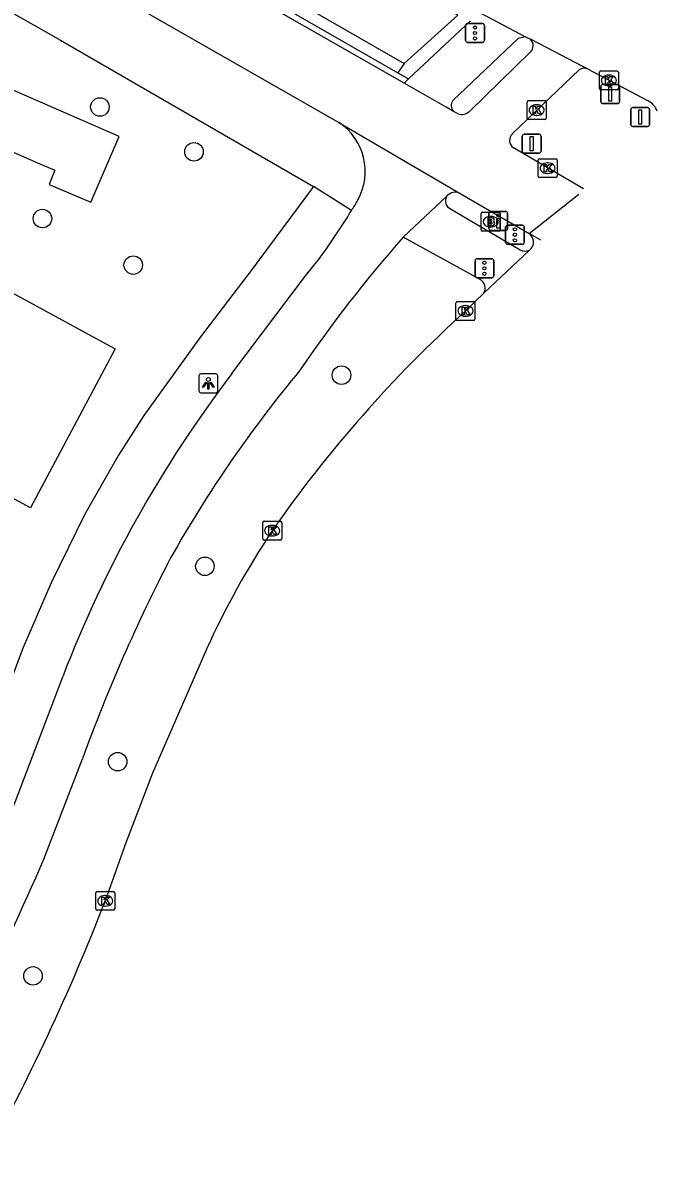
# Model space of a CAD drawing. Extents: x 159489 to 160304, y 383826 to 384530.
# Drawn here: x 160206.8 to 160240.3, y 383926.6 to 383987 of the extents above; entities that cross this region are included whole.
import ezdxf

# ---------------------------------------------------------------- set-up
doc = ezdxf.new("R2010")
doc.units = 0
for name, color, linetype in [('IMGEO_Afsluitpaal', 7, 'Continuous'), ('IMGEO_Berm_open', 7, 'Continuous'), ('IMGEO_Boom', 7, 'Continuous'), ('IMGEO_Brandkraan', 7, 'Continuous'), ('IMGEO_Drukknoppaal', 7, 'Continuous'), ('IMGEO_Fietspad_gesloten', 7, 'Continuous'), ('IMGEO_Groenvoorziening', 7, 'Continuous'), ('IMGEO_Haag', 7, 'Continuous'), ('IMGEO_Kolk', 7, 'Continuous'), ('IMGEO_Lichtpunt', 7, 'Continuous'), ('IMGEO_Rijbaan_lokaal_gesloten', 7, 'Continuous'), ('IMGEO_Verkeersbordpaal', 7, 'Continuous'), ('IMGEO_Verkeersregelinstallatiepaal', 7, 'Continuous'), ('IMGEO_Voetpad_open', 7, 'Continuous')]:
    doc.layers.add(name, color=color, linetype=linetype)

msp = doc.modelspace()

# ---------------------------------------------------------------- linework, layer by layer
at = {"layer": 'IMGEO_Afsluitpaal'}
for p, q in [((160237.344, 383982.799), (160237.344, 383983.599)), ((160237.344, 383983.599), (160237.344, 383982.799)), ((160237.444, 383983.699), (160238.234, 383983.699)), ((160238.234, 383983.699), (160237.444, 383983.699)), ((160238.334, 383983.599), (160238.334, 383982.799)), ((160238.334, 383982.799), (160238.334, 383983.599)), ((160238.234, 383982.699), (160237.444, 383982.699)), ((160237.444, 383982.699), (160238.234, 383982.699)), ((160238.926, 383981.589), (160238.926, 383982.389)), ((160238.926, 383982.389), (160238.926, 383981.589)), ((160239.026, 383982.489), (160239.816, 383982.489)), ((160239.816, 383982.489), (160239.026, 383982.489)), ((160239.916, 383982.389), (160239.916, 383981.589)), ((160239.916, 383981.589), (160239.916, 383982.389)), ((160239.816, 383981.489), (160239.026, 383981.489)), ((160239.026, 383981.489), (160239.816, 383981.489))]:
    msp.add_line(p, q, dxfattribs=at)
for points in [[(160237.764, 383983.574), (160237.914, 383983.574), (160237.914, 383982.824), (160237.764, 383982.824), (160237.764, 383983.574)], [(160239.346, 383982.364), (160239.496, 383982.364), (160239.496, 383981.614), (160239.346, 383981.614), (160239.346, 383982.364)]]:
    msp.add_lwpolyline(points, dxfattribs=at)
for centre, start, end in [((160237.444, 383983.599), 90, 180), ((160237.444, 383983.599), 90, 180), ((160238.234, 383983.599), 0, 90), ((160238.234, 383983.599), 360, 90), ((160237.444, 383982.799), 180, 270), ((160237.444, 383982.799), 180, 270), ((160238.234, 383982.799), 270, 0), ((160238.234, 383982.799), 270, 0), ((160239.026, 383982.389), 90, 180), ((160239.026, 383982.389), 90, 180), ((160239.816, 383982.389), 0, 90), ((160239.816, 383982.389), 360, 90), ((160239.026, 383981.589), 180, 270), ((160239.026, 383981.589), 180, 270), ((160239.816, 383981.589), 270, 0), ((160239.816, 383981.589), 270, 0)]:
    msp.add_arc(centre, 0.1, start, end, dxfattribs=at)
at = {"layer": 'IMGEO_Berm_open'}
msp.add_lwpolyline([(160226.956, 383984.813), (160229.786, 383987.367), (160221.742, 383991.739), (160210.912, 383998.526), (160198.414, 384007.124), (160194.18, 384010.263), (160191.88, 384012.729), (160189.171, 384016.251), (160187.884, 384017.918), (160187.238, 384018.475), (160186.824, 384017.982), (160186.76, 384018.031)], dxfattribs=at)
at = {"layer": 'IMGEO_Boom'}
for centre in [(160210.888, 383982.517), (160215.856, 383980.149), (160207.854, 383976.625), (160212.647, 383974.168), (160223.648, 383968.355), (160216.433, 383958.263), (160211.824, 383947.945), (160207.355, 383936.632)]:
    msp.add_circle(centre, 0.489, dxfattribs=at)
at = {"layer": 'IMGEO_Brandkraan'}
for p, q in [((160231.027, 383976.033), (160231.027, 383976.885)), ((160231.102, 383976.959), (160231.954, 383976.959)), ((160232.028, 383976.885), (160232.028, 383976.033)), ((160231.515, 383976.739), (160231.54, 383976.739)), ((160231.954, 383975.959), (160231.102, 383975.959)), ((160231.538, 383976.179), (160231.513, 383976.179))]:
    msp.add_line(p, q, dxfattribs=at)
for points in [[(160231.027, 383976.033), (160231.027, 383976.885)], [(160231.102, 383976.959), (160231.954, 383976.959)], [(160232.028, 383976.885), (160232.028, 383976.033)], [(160231.375, 383976.659), (160231.375, 383976.259), (160231.588, 383976.259)], [(160231.606, 383976.659), (160231.375, 383976.659)], [(160231.554, 383976.578), (160231.5, 383976.578), (160231.5, 383976.502)], [(160231.5, 383976.502), (160231.553, 383976.502)], [(160231.562, 383976.426), (160231.5, 383976.426), (160231.5, 383976.345)], [(160231.5, 383976.345), (160231.562, 383976.345)], [(160231.954, 383975.959), (160231.102, 383975.959)]]:
    msp.add_lwpolyline(points, dxfattribs=at)
for centre, radius, start, end in [((160231.104, 383976.883), 0.0765, 91.55205, 178.44795), ((160231.104, 383976.883), 0.0765, 91.55205, 178.44795), ((160231.952, 383976.883), 0.0765, 1.55205, 88.44795), ((160231.952, 383976.883), 0.0765, 1.55205, 88.44795), ((160231.555, 383976.54), 0.0379, 267.82845, 90.93552), ((160231.563, 383976.385), 0.0404, 269.87594, 90.50774), ((160231.594, 383976.51), 0.251, 268.66757, 293.53466), ((160231.61, 383976.514), 0.145, 59.4692, 91.53667), ((160231.635, 383976.561), 0.0922, 285.51372, 58.15012), ((160231.64, 383976.369), 0.105, 301.31148, 78.98903), ((160231.104, 383976.035), 0.0765, 181.55205, 268.44795), ((160231.104, 383976.035), 0.0765, 181.55205, 268.44795), ((160231.952, 383976.035), 0.0765, 271.55205, 358.44795), ((160231.952, 383976.035), 0.0765, 271.55205, 358.44795)]:
    msp.add_arc(centre, radius, start, end, dxfattribs=at)
for centre, major_axis, ratio, start_param, end_param in [((160231.514, 383976.459), (-0.387, 0.002), 0.722429, 4.712389, 7.853982), ((160231.539, 383976.459), (-0.39, 0.002), 0.717154, 1.570796, 4.712389)]:
    msp.add_ellipse(centre, major_axis=major_axis, ratio=ratio, start_param=start_param, end_param=end_param, dxfattribs=at)
at = {"layer": 'IMGEO_Drukknoppaal'}
for p, q in [((160231.433, 383976.101), (160231.433, 383976.901)), ((160231.433, 383976.901), (160231.433, 383976.101)), ((160231.533, 383977.001), (160232.323, 383977.001)), ((160232.323, 383977.001), (160231.533, 383977.001)), ((160232.423, 383976.901), (160232.423, 383976.101)), ((160232.423, 383976.101), (160232.423, 383976.901)), ((160232.323, 383976.001), (160231.533, 383976.001)), ((160231.533, 383976.001), (160232.323, 383976.001))]:
    msp.add_line(p, q, dxfattribs=at)
msp.add_lwpolyline([(160232.003, 383976.626), (160232.003, 383976.126), (160231.853, 383976.126), (160231.853, 383976.626), (160232.003, 383976.626)], dxfattribs=at)
msp.add_circle((160231.928, 383976.791), 0.085, dxfattribs=at)
for centre, start, end in [((160231.533, 383976.901), 90, 180), ((160231.533, 383976.901), 90, 180), ((160232.323, 383976.901), 0, 90), ((160232.323, 383976.901), 360, 90), ((160231.533, 383976.101), 180, 270), ((160231.533, 383976.101), 180, 270), ((160232.323, 383976.101), 270, 0), ((160232.323, 383976.101), 270, 0)]:
    msp.add_arc(centre, 0.1, start, end, dxfattribs=at)
at = {"layer": 'IMGEO_Fietspad_gesloten'}
for points in [[(160226.953, 383983.777), (160216.335, 383989.841), (160192.589, 384003.302), (160192.767, 384003.622)], [(160188.55, 384001.577), (160201.372, 383994.348), (160223.515, 383981.702)], [(160233.617, 383985.407), (160230.407, 383982.288)], [(160232.679, 383981.109), (160236.193, 383984.477)], [(160229.567, 383982.285), (160229.169, 383982.512), (160226.953, 383983.777)], [(160223.515, 383981.702), (160229.916, 383977.957)], [(160229.803, 383982.15), (160229.567, 383982.285)], [(160236.426, 383978.195), (160232.725, 383980.356)], [(160226.903, 383975.635), (160229.217, 383977.817)], [(160229.916, 383977.957), (160233.553, 383975.84)], [(160233.553, 383975.84), (160236.189, 383977.908)], [(160217.858, 383968.436), (160221.75, 383973.601), (160222.486, 383974.516)], [(160206.015, 383944.754), (160208.921, 383952.434)], [(160207.924, 383942.797), (160209.968, 383948.104)]]:
    msp.add_lwpolyline(points, dxfattribs=at)
for centre, radius, start, end in [((160233.302, 383985.755), 0.469, 312.19862, 45.96138), ((160236.471, 383984.058), 0.503, 65.67565, 123.51914), ((160221.776, 383979.109), 3.122, 331.05645, 56.14719), ((160229.987, 383982.736), 0.614, 252.58691, 313.15279), ((160233.009, 383980.751), 0.486, 132.64654, 234.34506), ((160199.643, 383992.222), 28.847, 328.25882, 329.5393), ((160229.66, 383977.419), 0.596, 64.58821, 138.06318), ((160190.658, 383997.593), 39.313, 324.05609, 328.49064), ((160279.167, 383929.451), 69.746, 138.53408, 145.81692), ((160269.311, 383929.203), 64.704, 142.6746, 158.95932), ((160273.182, 383925.649), 67.246, 140.26314, 150.55444), ((160294.489, 383917.328), 89.95, 152.61133, 159.99222), ((160028.77, 384020.501), 195.28, 331.52281, 336.5523)]:
    msp.add_arc(centre, radius, start, end, dxfattribs=at)
at = {"layer": 'IMGEO_Groenvoorziening'}
msp.add_lwpolyline([(160193.244, 383968.918), (160193.158, 383968.964), (160197.619, 383977.396), (160209.882, 383970.726), (160211.692, 383969.747), (160207.215, 383961.354), (160196.145, 383967.347)], dxfattribs=at)
at = {"layer": 'IMGEO_Haag'}
for points in [[(160194.728, 384008.2), (160195.401, 384008.457), (160198.179, 384001.355), (160226.956, 383984.813)], [(160226.956, 383984.813), (160226.628, 383984.32)]]:
    msp.add_lwpolyline(points, dxfattribs=at)
at = {"layer": 'IMGEO_Kolk'}
for p, q in [((160237.271, 383983.496), (160237.271, 383984.348)), ((160237.346, 383984.422), (160238.198, 383984.422)), ((160237.759, 383984.202), (160237.784, 383984.202)), ((160238.272, 383984.348), (160238.272, 383983.496)), ((160237.782, 383983.642), (160237.757, 383983.642)), ((160238.198, 383983.422), (160237.346, 383983.422)), ((160233.453, 383981.928), (160233.453, 383982.78)), ((160233.528, 383982.854), (160234.38, 383982.854)), ((160233.941, 383982.634), (160233.966, 383982.634)), ((160234.454, 383982.78), (160234.454, 383981.928)), ((160234.38, 383981.854), (160233.528, 383981.854)), ((160233.964, 383982.074), (160233.939, 383982.074)), ((160234.033, 383978.862), (160234.033, 383979.714)), ((160234.108, 383979.788), (160234.96, 383979.788)), ((160234.521, 383979.568), (160234.546, 383979.568)), ((160235.034, 383979.714), (160235.034, 383978.862)), ((160234.96, 383978.788), (160234.108, 383978.788)), ((160234.544, 383979.008), (160234.519, 383979.008)), ((160229.694, 383971.321), (160229.694, 383972.173)), ((160229.769, 383972.247), (160230.621, 383972.247)), ((160230.695, 383972.173), (160230.695, 383971.321)), ((160230.205, 383971.467), (160230.18, 383971.467)), ((160230.182, 383972.027), (160230.207, 383972.027)), ((160230.621, 383971.247), (160229.769, 383971.247)), ((160219.487, 383959.718), (160219.487, 383960.57)), ((160219.562, 383960.644), (160220.414, 383960.644)), ((160220.488, 383960.57), (160220.488, 383959.718)), ((160219.975, 383960.424), (160220, 383960.424)), ((160220.414, 383959.644), (160219.562, 383959.644)), ((160219.998, 383959.864), (160219.973, 383959.864)), ((160210.67, 383940.17), (160210.67, 383941.022)), ((160210.745, 383941.096), (160211.597, 383941.096)), ((160211.158, 383940.876), (160211.183, 383940.876)), ((160211.671, 383941.022), (160211.671, 383940.17)), ((160211.597, 383940.096), (160210.745, 383940.096)), ((160211.181, 383940.316), (160211.156, 383940.316))]:
    msp.add_line(p, q, dxfattribs=at)
for points in [[(160237.271, 383983.496), (160237.271, 383984.348)], [(160237.346, 383984.422), (160238.198, 383984.422)], [(160237.592, 383984.122), (160237.715, 383984.122), (160237.715, 383983.971), (160237.845, 383984.122), (160238.009, 383984.122), (160237.863, 383983.971), (160238.016, 383983.722), (160237.864, 383983.722), (160237.779, 383983.886), (160237.715, 383983.819), (160237.715, 383983.722), (160237.592, 383983.722), (160237.592, 383984.122)], [(160238.272, 383984.348), (160238.272, 383983.496)], [(160238.198, 383983.422), (160237.346, 383983.422)], [(160233.453, 383981.928), (160233.453, 383982.78)], [(160233.528, 383982.854), (160234.38, 383982.854)], [(160233.774, 383982.554), (160233.897, 383982.554), (160233.897, 383982.403), (160234.027, 383982.554), (160234.191, 383982.554), (160234.045, 383982.403), (160234.198, 383982.154), (160234.046, 383982.154), (160233.961, 383982.318), (160233.897, 383982.251), (160233.897, 383982.154), (160233.774, 383982.154), (160233.774, 383982.554)], [(160234.454, 383982.78), (160234.454, 383981.928)], [(160234.38, 383981.854), (160233.528, 383981.854)], [(160234.033, 383978.862), (160234.033, 383979.714)], [(160234.108, 383979.788), (160234.96, 383979.788)], [(160234.354, 383979.488), (160234.477, 383979.488), (160234.477, 383979.337), (160234.607, 383979.488), (160234.771, 383979.488), (160234.625, 383979.337), (160234.778, 383979.088), (160234.626, 383979.088), (160234.541, 383979.252), (160234.477, 383979.185), (160234.477, 383979.088), (160234.354, 383979.088), (160234.354, 383979.488)], [(160235.034, 383979.714), (160235.034, 383978.862)], [(160234.96, 383978.788), (160234.108, 383978.788)], [(160229.694, 383971.321), (160229.694, 383972.173)], [(160229.769, 383972.247), (160230.621, 383972.247)], [(160230.695, 383972.173), (160230.695, 383971.321)], [(160230.015, 383971.947), (160230.138, 383971.947), (160230.138, 383971.796), (160230.268, 383971.947), (160230.432, 383971.947), (160230.286, 383971.796), (160230.439, 383971.547), (160230.287, 383971.547), (160230.202, 383971.711), (160230.138, 383971.644), (160230.138, 383971.547), (160230.015, 383971.547), (160230.015, 383971.947)], [(160230.621, 383971.247), (160229.769, 383971.247)], [(160219.487, 383959.718), (160219.487, 383960.57)], [(160219.562, 383960.644), (160220.414, 383960.644)], [(160220.488, 383960.57), (160220.488, 383959.718)], [(160219.808, 383960.344), (160219.931, 383960.344), (160219.931, 383960.193), (160220.061, 383960.344), (160220.225, 383960.344), (160220.079, 383960.193), (160220.232, 383959.944), (160220.08, 383959.944), (160219.995, 383960.108), (160219.931, 383960.041), (160219.931, 383959.944), (160219.808, 383959.944), (160219.808, 383960.344)], [(160220.414, 383959.644), (160219.562, 383959.644)], [(160210.67, 383940.17), (160210.67, 383941.022)], [(160210.745, 383941.096), (160211.597, 383941.096)], [(160210.991, 383940.796), (160211.114, 383940.796), (160211.114, 383940.645), (160211.244, 383940.796), (160211.408, 383940.796), (160211.262, 383940.645), (160211.415, 383940.396), (160211.263, 383940.396), (160211.178, 383940.56), (160211.114, 383940.493), (160211.114, 383940.396), (160210.991, 383940.396), (160210.991, 383940.796)], [(160211.671, 383941.022), (160211.671, 383940.17)], [(160211.597, 383940.096), (160210.745, 383940.096)]]:
    msp.add_lwpolyline(points, dxfattribs=at)
for centre, start, end in [((160237.348, 383984.346), 91.55205, 178.44795), ((160237.348, 383984.346), 91.55205, 178.44795), ((160238.196, 383984.346), 1.55205, 88.44795), ((160238.196, 383984.346), 1.55205, 88.44795), ((160237.348, 383983.498), 181.55205, 268.44795), ((160237.348, 383983.498), 181.55205, 268.44795), ((160238.196, 383983.498), 271.55205, 358.44795), ((160238.196, 383983.498), 271.55205, 358.44795), ((160233.53, 383982.778), 91.55205, 178.44795), ((160233.53, 383982.778), 91.55205, 178.44795), ((160234.378, 383982.778), 1.55205, 88.44795), ((160234.378, 383982.778), 1.55205, 88.44795), ((160233.53, 383981.93), 181.55205, 268.44795), ((160233.53, 383981.93), 181.55205, 268.44795), ((160234.378, 383981.93), 271.55205, 358.44795), ((160234.378, 383981.93), 271.55205, 358.44795), ((160234.11, 383979.712), 91.55205, 178.44795), ((160234.11, 383979.712), 91.55205, 178.44795), ((160234.958, 383979.712), 1.55205, 88.44795), ((160234.958, 383979.712), 1.55205, 88.44795), ((160234.11, 383978.864), 181.55205, 268.44795), ((160234.11, 383978.864), 181.55205, 268.44795), ((160234.958, 383978.864), 271.55205, 358.44795), ((160234.958, 383978.864), 271.55205, 358.44795), ((160229.771, 383972.171), 91.55205, 178.44795), ((160229.771, 383972.171), 91.55205, 178.44795), ((160230.619, 383972.171), 1.55205, 88.44795), ((160230.619, 383972.171), 1.55205, 88.44795), ((160229.771, 383971.323), 181.55205, 268.44795), ((160229.771, 383971.323), 181.55205, 268.44795), ((160230.619, 383971.323), 271.55205, 358.44795), ((160230.619, 383971.323), 271.55205, 358.44795), ((160219.564, 383960.568), 91.55205, 178.44795), ((160219.564, 383960.568), 91.55205, 178.44795), ((160220.412, 383960.568), 1.55205, 88.44795), ((160220.412, 383960.568), 1.55205, 88.44795), ((160219.564, 383959.72), 181.55205, 268.44795), ((160219.564, 383959.72), 181.55205, 268.44795), ((160220.412, 383959.72), 271.55205, 358.44795), ((160220.412, 383959.72), 271.55205, 358.44795), ((160210.747, 383941.02), 91.55205, 178.44795), ((160210.747, 383941.02), 91.55205, 178.44795), ((160211.595, 383941.02), 1.55205, 88.44795), ((160211.595, 383941.02), 1.55205, 88.44795), ((160210.747, 383940.172), 181.55205, 268.44795), ((160210.747, 383940.172), 181.55205, 268.44795), ((160211.595, 383940.172), 271.55205, 358.44795), ((160211.595, 383940.172), 271.55205, 358.44795)]:
    msp.add_arc(centre, 0.0765, start, end, dxfattribs=at)
for centre, major_axis, ratio, start_param, end_param in [((160237.758, 383983.922), (-0.387, 0.002), 0.722429, 4.712389, 7.853982), ((160237.783, 383983.922), (-0.39, 0.002), 0.717154, 1.570796, 4.712389), ((160233.94, 383982.354), (-0.387, 0.002), 0.722429, 4.712389, 7.853982), ((160233.965, 383982.354), (-0.39, 0.002), 0.717154, 1.570796, 4.712389), ((160234.52, 383979.288), (-0.387, 0.002), 0.722429, 4.712389, 7.853982), ((160234.545, 383979.288), (-0.39, 0.002), 0.717154, 1.570796, 4.712389), ((160230.181, 383971.747), (-0.387, 0.002), 0.722429, 4.712389, 7.853982), ((160230.206, 383971.747), (-0.39, 0.002), 0.717154, 1.570796, 4.712389), ((160219.974, 383960.144), (-0.387, 0.002), 0.722429, 4.712389, 7.853982), ((160219.999, 383960.144), (-0.39, 0.002), 0.717154, 1.570796, 4.712389), ((160211.157, 383940.596), (-0.387, 0.002), 0.722429, 4.712389, 7.853982), ((160211.182, 383940.596), (-0.39, 0.002), 0.717154, 1.570796, 4.712389)]:
    msp.add_ellipse(centre, major_axis=major_axis, ratio=ratio, start_param=start_param, end_param=end_param, dxfattribs=at)
at = {"layer": 'IMGEO_Lichtpunt'}
for p, q in [((160217.018, 383968.423), (160216.21, 383968.423)), ((160217.018, 383968.423), (160216.21, 383968.423)), ((160216.116, 383968.328), (160216.116, 383967.521)), ((160216.116, 383968.328), (160216.116, 383967.521)), ((160217.112, 383967.521), (160217.112, 383968.328)), ((160217.112, 383967.521), (160217.112, 383968.328)), ((160216.21, 383967.427), (160217.018, 383967.427)), ((160216.21, 383967.427), (160217.018, 383967.427))]:
    msp.add_line(p, q, dxfattribs=at)
for points in [[(160216.49, 383967.992), (160216.529, 383967.964), (160216.341, 383967.702), (160216.303, 383967.729), (160216.49, 383967.992)], [(160216.592, 383967.944), (160216.639, 383967.944), (160216.639, 383967.622), (160216.592, 383967.622), (160216.592, 383967.944)], [(160216.702, 383967.964), (160216.74, 383967.991), (160216.927, 383967.729), (160216.888, 383967.701), (160216.702, 383967.964)]]:
    msp.add_lwpolyline(points, dxfattribs=at)
msp.add_circle((160216.615, 383968.126), 0.0994, dxfattribs=at)
for centre, start, end in [((160216.21, 383968.328), 90, 180), ((160216.21, 383968.328), 90, 180), ((160217.018, 383968.328), 0, 90), ((160217.018, 383968.328), 0, 90), ((160216.21, 383967.521), 180, 270), ((160216.21, 383967.521), 180, 270), ((160217.018, 383967.521), 270, 0), ((160217.018, 383967.521), 270, 360)]:
    msp.add_arc(centre, 0.0946, start, end, dxfattribs=at)
at = {"layer": 'IMGEO_Rijbaan_lokaal_gesloten'}
for points in [[(160230.445, 383987.768), (160233.358, 383986.22)], [(160233.358, 383986.22), (160233.628, 383986.092)], [(160236.678, 383984.516), (160236.354, 383984.673), (160234.11, 383985.848), (160233.628, 383986.092)], [(160236.678, 383984.516), (160239.842, 383982.836)], [(160234.176, 383975.482), (160233.553, 383975.84)], [(160233.582, 383974.959), (160231.156, 383972.684)], [(160231.156, 383972.684), (160230.195, 383971.747)], [(160216.538, 383953.918), (160213.666, 383947.341), (160212.249, 383943.655), (160211.171, 383940.596)]]:
    msp.add_lwpolyline(points, dxfattribs=at)
for centre, radius, start, end in [((160239.396, 383981.961), 0.982, 20.30395, 63.00271), ((160233.245, 383975.389), 0.546, 308.07989, 55.69078), ((160276.786, 383920.47), 69.282, 132.25908, 145.06563), ((160256.4, 383935.898), 43.746, 146.34141, 155.67447), ((160103.573, 383982.339), 115.411, 331.11352, 338.79583)]:
    msp.add_arc(centre, radius, start, end, dxfattribs=at)
at = {"layer": 'IMGEO_Verkeersbordpaal'}
for p, q in [((160233.194, 383980.18), (160233.194, 383980.98)), ((160233.194, 383980.98), (160233.194, 383980.18)), ((160233.294, 383981.08), (160234.084, 383981.08)), ((160234.084, 383981.08), (160233.294, 383981.08)), ((160234.184, 383980.98), (160234.184, 383980.18)), ((160234.184, 383980.18), (160234.184, 383980.98)), ((160234.084, 383980.08), (160233.294, 383980.08)), ((160233.294, 383980.08), (160234.084, 383980.08))]:
    msp.add_line(p, q, dxfattribs=at)
msp.add_lwpolyline([(160233.614, 383980.955), (160233.764, 383980.955), (160233.764, 383980.205), (160233.614, 383980.205), (160233.614, 383980.955)], dxfattribs=at)
for centre, start, end in [((160233.294, 383980.98), 90, 180), ((160233.294, 383980.98), 90, 180), ((160234.084, 383980.98), 0, 90), ((160234.084, 383980.98), 360, 90), ((160233.294, 383980.18), 180, 270), ((160233.294, 383980.18), 180, 270), ((160234.084, 383980.18), 270, 0), ((160234.084, 383980.18), 270, 0)]:
    msp.add_arc(centre, 0.1, start, end, dxfattribs=at)
at = {"layer": 'IMGEO_Verkeersregelinstallatiepaal'}
for p, q in [((160230.201, 383986.026), (160230.201, 383986.826)), ((160230.201, 383986.826), (160230.201, 383986.026)), ((160230.301, 383986.926), (160231.091, 383986.926)), ((160231.091, 383986.926), (160230.301, 383986.926)), ((160231.191, 383986.826), (160231.191, 383986.026)), ((160231.191, 383986.026), (160231.191, 383986.826)), ((160231.091, 383985.926), (160230.301, 383985.926)), ((160230.301, 383985.926), (160231.091, 383985.926)), ((160232.41, 383976.269), (160233.2, 383976.269)), ((160233.2, 383976.269), (160232.41, 383976.269)), ((160232.31, 383975.369), (160232.31, 383976.169)), ((160232.31, 383976.169), (160232.31, 383975.369)), ((160233.3, 383976.169), (160233.3, 383975.369)), ((160233.3, 383975.369), (160233.3, 383976.169)), ((160233.2, 383975.269), (160232.41, 383975.269)), ((160232.41, 383975.269), (160233.2, 383975.269)), ((160230.798, 383974.5), (160231.588, 383974.5)), ((160231.588, 383974.5), (160230.798, 383974.5)), ((160230.698, 383973.6), (160230.698, 383974.4)), ((160230.698, 383974.4), (160230.698, 383973.6)), ((160231.688, 383974.4), (160231.688, 383973.6)), ((160231.688, 383973.6), (160231.688, 383974.4)), ((160231.588, 383973.5), (160230.798, 383973.5)), ((160230.798, 383973.5), (160231.588, 383973.5))]:
    msp.add_line(p, q, dxfattribs=at)
for centre in [(160230.696, 383986.716), (160230.696, 383986.426), (160230.696, 383986.136), (160232.805, 383976.059), (160232.805, 383975.769), (160232.805, 383975.479), (160231.193, 383974.29), (160231.193, 383974), (160231.193, 383973.71)]:
    msp.add_circle(centre, 0.085, dxfattribs=at)
for centre, start, end in [((160230.301, 383986.826), 90, 180), ((160230.301, 383986.826), 90, 180), ((160231.091, 383986.826), 0, 90), ((160231.091, 383986.826), 360, 90), ((160230.301, 383986.026), 180, 270), ((160230.301, 383986.026), 180, 270), ((160231.091, 383986.026), 270, 0), ((160231.091, 383986.026), 270, 0), ((160232.41, 383976.169), 90, 180), ((160232.41, 383976.169), 90, 180), ((160233.2, 383976.169), 0, 90), ((160233.2, 383976.169), 360, 90), ((160232.41, 383975.369), 180, 270), ((160232.41, 383975.369), 180, 270), ((160233.2, 383975.369), 270, 0), ((160233.2, 383975.369), 270, 0), ((160230.798, 383974.4), 90, 180), ((160230.798, 383974.4), 90, 180), ((160231.588, 383974.4), 0, 90), ((160231.588, 383974.4), 360, 90), ((160230.798, 383973.6), 180, 270), ((160230.798, 383973.6), 180, 270), ((160231.588, 383973.6), 270, 0), ((160231.588, 383973.6), 270, 0)]:
    msp.add_arc(centre, 0.1, start, end, dxfattribs=at)
at = {"layer": 'IMGEO_Voetpad_open'}
for points in [[(160197.413, 384000.985), (160216.644, 383990.067), (160226.628, 383984.32)], [(160198.276, 383992.025), (160208.803, 383986.055), (160222.175, 383978.311)], [(160227.188, 383983.998), (160230.463, 383987.072)], [(160233.358, 383986.22), (160232.979, 383986.142), (160229.532, 383982.858)], [(160202.652, 383981.731), (160207.596, 383979.576), (160208.501, 383979.184), (160208.199, 383978.425), (160210.414, 383977.495), (160211.903, 383980.96), (160201.61, 383985.44), (160200.116, 383982.012), (160202.302, 383981.058), (160202.652, 383981.731)], [(160226.628, 383984.32), (160227.188, 383983.998)], [(160226.953, 383983.777), (160227.188, 383983.998)], [(160222.175, 383978.311), (160218.883, 383973.89), (160216.197, 383970.382), (160213.201, 383966.234), (160211.861, 383964.14), (160210.086, 383961.009), (160208.315, 383957.395), (160206.839, 383953.974), (160204.164, 383946.923)], [(160224.175, 383977.046), (160222.175, 383978.311)], [(160229.412, 383977.131), (160233.076, 383974.98)], [(160230.973, 383973.4), (160226.903, 383975.635)]]:
    msp.add_lwpolyline(points, dxfattribs=at)
for centre, radius, start, end in [((160229.862, 383982.591), 0.425, 141.00562, 225.98518), ((160229.609, 383977.558), 0.47, 146.52385, 245.21245), ((160233.35, 383975.468), 0.56, 240.71747, 294.52948), ((160230.748, 383972.961), 0.493, 325.79286, 62.88135)]:
    msp.add_arc(centre, radius, start, end, dxfattribs=at)

doc.saveas('drawing.dxf')
